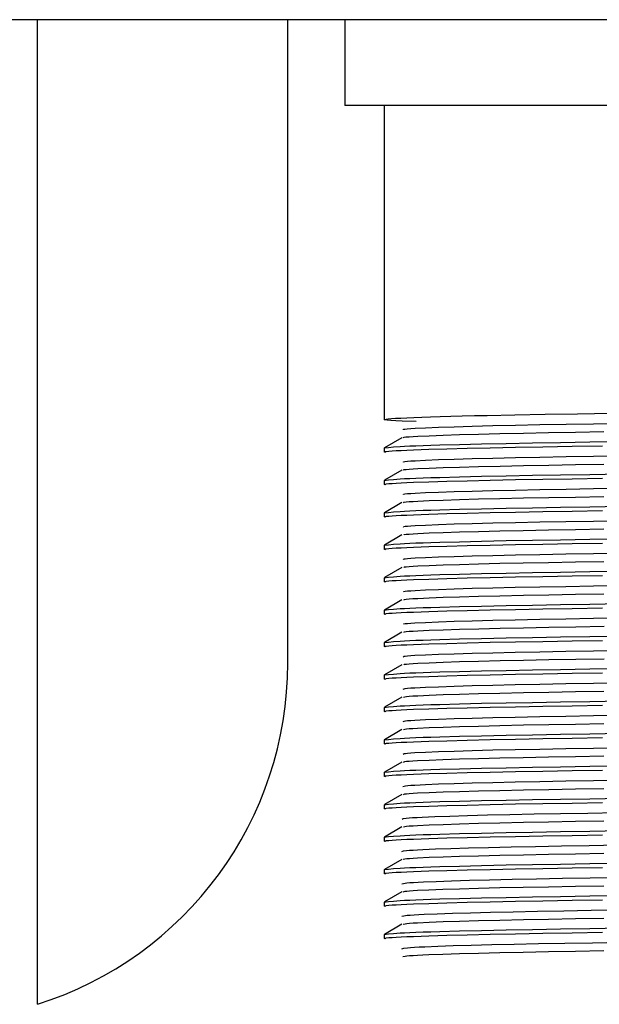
# Model space of a CAD drawing. Header units: millimetres. Extents: x 262469 to 275208, y -32539 to 9411.
# Tile 321 of 428: x 269078.45 to 269083.51, y -13292.9 to -13284.3. Entities that reach past the tile are written whole.
import ezdxf

# ---------------------------------------------------------------- set-up
doc = ezdxf.new("R2010")
doc.units = ezdxf.units.MM
doc.header["$LTSCALE"] = 100
doc.layers.add('$ IE_TELETECHNIKA', color=5, linetype='Continuous', lineweight=30)

msp = doc.modelspace()

# ---------------------------------------------------------------- linework, layer by layer
at = {"layer": '$ IE_TELETECHNIKA', "color": 7, "linetype": 'Continuous'}
for p, q in [((269199.5395, -13284.2963), (269059.5395, -13284.2963)), ((269078.602, -13292.9024), (269078.602, -13284.2963)), ((269080.7895, -13289.9213), (269080.7895, -13284.2963)), ((269081.2895, -13284.2963), (269081.2895, -13285.0463)), ((269087.7895, -13285.0463), (269081.2895, -13285.0463)), ((269081.6333, -13285.0463), (269081.6333, -13287.7916)), ((269081.7876, -13287.95), (269081.6342, -13288.0386)), ((269081.6333, -13288.0396), (269081.6333, -13288.0751)), ((269081.7877, -13288.2334), (269081.6342, -13288.3221)), ((269081.6333, -13288.3231), (269081.6333, -13288.3586)), ((269081.7877, -13288.5169), (269081.6342, -13288.6056)), ((269081.6333, -13288.6066), (269081.6333, -13288.642)), ((269081.7877, -13288.8004), (269081.6342, -13288.8891)), ((269081.6333, -13288.8901), (269081.6333, -13288.9255)), ((269081.7877, -13289.0839), (269081.6342, -13289.1726)), ((269081.6333, -13289.1736), (269081.6333, -13289.209)), ((269081.7876, -13289.3674), (269081.6342, -13289.456)), ((269081.6333, -13289.4571), (269081.6333, -13289.4925)), ((269081.7877, -13289.6509), (269081.6342, -13289.7395)), ((269081.6333, -13289.7405), (269081.6333, -13289.776)), ((269081.7877, -13289.9343), (269081.6342, -13290.023)), ((269081.6333, -13290.024), (269081.6333, -13290.0595)), ((269081.7877, -13290.2178), (269081.6342, -13290.3065)), ((269081.6333, -13290.3075), (269081.6333, -13290.3429)), ((269081.7877, -13290.5013), (269081.6342, -13290.59)), ((269081.6333, -13290.591), (269081.6333, -13290.6264)), ((269081.7876, -13290.7848), (269081.6342, -13290.8734)), ((269081.6333, -13290.8745), (269081.6333, -13290.9099)), ((269081.7877, -13291.0683), (269081.6342, -13291.1569)), ((269081.6333, -13291.1579), (269081.6333, -13291.1934)), ((269081.7877, -13291.3518), (269081.6342, -13291.4404)), ((269081.6333, -13291.4414), (269081.6333, -13291.4769)), ((269081.7877, -13291.6353), (269081.6342, -13291.7239)), ((269081.6333, -13291.7249), (269081.6333, -13291.7604)), ((269081.7876, -13291.9188), (269081.6342, -13292.0074)), ((269081.6333, -13292.0084), (269081.6333, -13292.0438)), ((269081.7877, -13292.2022), (269081.6342, -13292.2909)), ((269081.6333, -13292.2919), (269081.6333, -13292.3273))]:
    msp.add_line(p, q, dxfattribs=at)
for points in [[(269081.9127, -13287.8095), (269081.7889, -13287.8043), (269081.7346, -13287.8018), (269081.6895, -13287.7993), (269081.6567, -13287.7969), (269081.6385, -13287.7945), (269081.6331, -13287.7923), (269081.6368, -13287.7899), (269081.6485, -13287.7876), (269081.6683, -13287.7852), (269081.6962, -13287.7828), (269081.7323, -13287.7803), (269081.7766, -13287.7778), (269081.8292, -13287.7753), (269081.8902, -13287.7727), (269081.9596, -13287.7701), (269082.0369, -13287.7675), (269082.1219, -13287.7649), (269082.2143, -13287.7623), (269082.3137, -13287.7597), (269082.4198, -13287.7572), (269082.5323, -13287.7547), (269082.775, -13287.7499), (269083.0388, -13287.7452), (269083.3205, -13287.7405), (269083.6168, -13287.7357)], [(269081.8018, -13287.8802), (269081.8006, -13287.8761), (269081.8124, -13287.874), (269081.8343, -13287.8718), (269081.8647, -13287.8696), (269081.9023, -13287.8674), (269081.9942, -13287.8629), (269082.1073, -13287.8583), (269082.2432, -13287.8537), (269082.4018, -13287.8491), (269082.5809, -13287.8446), (269082.7783, -13287.8402), (269082.9922, -13287.836), (269083.2209, -13287.8319), (269083.4621, -13287.8278), (269083.7135, -13287.8235)], [(269081.8017, -13287.95), (269081.7996, -13287.9479), (269081.8052, -13287.9458), (269081.8223, -13287.9437), (269081.8494, -13287.9415), (269081.8848, -13287.9392), (269081.9267, -13287.937), (269082.0257, -13287.9324), (269082.1461, -13287.9278), (269082.2902, -13287.9231), (269082.4568, -13287.9185), (269082.6435, -13287.914), (269082.8481, -13287.9097), (269083.069, -13287.9055), (269083.304, -13287.9014), (269083.551, -13287.8972)], [(269081.6333, -13288.0396), (269081.6688, -13288.0354), (269081.7123, -13288.031), (269081.7721, -13288.0267), (269081.8105, -13288.0244), (269081.8561, -13288.0222), (269081.9097, -13288.0199), (269081.9713, -13288.0176), (269082.0405, -13288.0153), (269082.1169, -13288.0129), (269082.289, -13288.0083), (269082.4837, -13288.0038), (269082.6973, -13287.9994), (269082.9271, -13287.9952), (269083.1712, -13287.991), (269083.4281, -13287.9868), (269083.6958, -13287.9825)], [(269081.6462, -13288.0783), (269081.6325, -13288.0741), (269081.6371, -13288.072), (269081.6502, -13288.0698), (269081.6714, -13288.0676), (269081.7004, -13288.0654), (269081.7369, -13288.0632), (269081.7806, -13288.0609), (269081.8312, -13288.0586), (269081.8883, -13288.0563), (269082.0213, -13288.0516), (269082.1782, -13288.0468), (269082.3578, -13288.0421), (269082.559, -13288.0376), (269082.7803, -13288.0333), (269083.0194, -13288.029), (269083.2737, -13288.0248), (269083.5406, -13288.0205)], [(269081.8021, -13288.2334), (269081.8005, -13288.2314), (269081.8061, -13288.2293), (269081.8229, -13288.2271), (269081.8498, -13288.2249), (269081.885, -13288.2227), (269081.9269, -13288.2204), (269082.0262, -13288.2159), (269082.1468, -13288.2112), (269082.2909, -13288.2066), (269082.4575, -13288.202), (269082.6442, -13288.1975), (269082.8489, -13288.1931), (269083.0697, -13288.1889), (269083.3048, -13288.1848), (269083.5517, -13288.1806)], [(269081.8018, -13288.1637), (269081.8014, -13288.1596), (269081.8129, -13288.1575), (269081.8344, -13288.1553), (269081.8646, -13288.1531), (269081.9021, -13288.1509), (269081.9941, -13288.1464), (269082.1073, -13288.1418), (269082.2432, -13288.1372), (269082.4018, -13288.1326), (269082.5808, -13288.1281), (269082.7782, -13288.1237), (269082.9922, -13288.1195), (269083.2208, -13288.1154), (269083.462, -13288.1113), (269083.7134, -13288.107)], [(269081.6333, -13288.3231), (269081.6688, -13288.3188), (269081.7123, -13288.3145), (269081.7721, -13288.3101), (269081.8105, -13288.3079), (269081.8561, -13288.3057), (269081.9097, -13288.3034), (269081.9713, -13288.3011), (269082.0405, -13288.2988), (269082.1169, -13288.2964), (269082.289, -13288.2918), (269082.4837, -13288.2873), (269082.6973, -13288.2829), (269082.9271, -13288.2787), (269083.1712, -13288.2745), (269083.4281, -13288.2703), (269083.6958, -13288.266)], [(269081.6462, -13288.3618), (269081.6325, -13288.3576), (269081.6371, -13288.3555), (269081.6502, -13288.3533), (269081.6714, -13288.3511), (269081.7004, -13288.3489), (269081.7369, -13288.3466), (269081.7806, -13288.3444), (269081.8312, -13288.3421), (269081.8883, -13288.3397), (269082.0213, -13288.335), (269082.1782, -13288.3303), (269082.3578, -13288.3256), (269082.559, -13288.3211), (269082.7803, -13288.3167), (269083.0194, -13288.3125), (269083.2737, -13288.3083), (269083.5406, -13288.3039)], [(269081.8016, -13288.4471), (269081.8021, -13288.4431), (269081.8134, -13288.441), (269081.8347, -13288.4388), (269081.8646, -13288.4366), (269081.9019, -13288.4344), (269081.994, -13288.4298), (269082.1073, -13288.4253), (269082.2432, -13288.4207), (269082.4017, -13288.4161), (269082.5807, -13288.4116), (269082.7781, -13288.4072), (269082.9921, -13288.403), (269083.2207, -13288.3989), (269083.4619, -13288.3948), (269083.7133, -13288.3905)], [(269081.8024, -13288.5169), (269081.8014, -13288.5149), (269081.8069, -13288.5128), (269081.8233, -13288.5106), (269081.8497, -13288.5084), (269081.8846, -13288.5062), (269081.9264, -13288.5039), (269082.0259, -13288.4993), (269082.1466, -13288.4947), (269082.2906, -13288.4901), (269082.4571, -13288.4855), (269082.6438, -13288.481), (269082.8484, -13288.4766), (269083.0692, -13288.4724), (269083.3043, -13288.4683), (269083.5512, -13288.4641)], [(269081.6462, -13288.6453), (269081.6325, -13288.6411), (269081.6371, -13288.6389), (269081.6502, -13288.6368), (269081.6714, -13288.6346), (269081.7004, -13288.6324), (269081.7369, -13288.6301), (269081.7806, -13288.6278), (269081.8312, -13288.6256), (269081.8883, -13288.6232), (269082.0213, -13288.6185), (269082.1782, -13288.6138), (269082.3578, -13288.6091), (269082.559, -13288.6046), (269082.7803, -13288.6002), (269083.0194, -13288.596), (269083.2737, -13288.5917), (269083.5406, -13288.5874)], [(269081.6333, -13288.6066), (269081.6688, -13288.6023), (269081.7123, -13288.598), (269081.7721, -13288.5936), (269081.8105, -13288.5914), (269081.8561, -13288.5891), (269081.9097, -13288.5869), (269081.9713, -13288.5846), (269082.0405, -13288.5822), (269082.1169, -13288.5799), (269082.289, -13288.5753), (269082.4837, -13288.5707), (269082.6973, -13288.5664), (269082.9271, -13288.5622), (269083.1712, -13288.558), (269083.4281, -13288.5538), (269083.6958, -13288.5495)], [(269081.8014, -13288.7306), (269081.8029, -13288.7265), (269081.814, -13288.7244), (269081.8349, -13288.7223), (269081.8645, -13288.7201), (269081.9017, -13288.7179), (269081.9938, -13288.7133), (269082.1073, -13288.7087), (269082.2432, -13288.7041), (269082.4017, -13288.6996), (269082.5807, -13288.6951), (269082.7781, -13288.6907), (269082.992, -13288.6865), (269083.2206, -13288.6824), (269083.4618, -13288.6782), (269083.7132, -13288.674)], [(269081.8026, -13288.8004), (269081.8076, -13288.7963), (269081.8236, -13288.7941), (269081.8496, -13288.7919), (269081.8842, -13288.7897), (269081.9259, -13288.7874), (269082.0254, -13288.7828), (269082.1462, -13288.7782), (269082.2901, -13288.7736), (269082.4565, -13288.769), (269082.6431, -13288.7645), (269082.8477, -13288.7601), (269083.0685, -13288.7559), (269083.3034, -13288.7518), (269083.5503, -13288.7476)], [(269081.6462, -13288.9288), (269081.6325, -13288.9246), (269081.6371, -13288.9224), (269081.6502, -13288.9203), (269081.6714, -13288.9181), (269081.7004, -13288.9159), (269081.7369, -13288.9136), (269081.7806, -13288.9113), (269081.8312, -13288.909), (269081.8883, -13288.9067), (269082.0213, -13288.902), (269082.1782, -13288.8973), (269082.3578, -13288.8926), (269082.559, -13288.8881), (269082.7803, -13288.8837), (269083.0194, -13288.8795), (269083.2737, -13288.8752), (269083.5406, -13288.8709)], [(269081.6333, -13288.8901), (269081.6688, -13288.8858), (269081.7123, -13288.8815), (269081.7721, -13288.8771), (269081.8105, -13288.8749), (269081.8561, -13288.8726), (269081.9097, -13288.8703), (269081.9713, -13288.868), (269082.0405, -13288.8657), (269082.1169, -13288.8634), (269082.289, -13288.8588), (269082.4837, -13288.8542), (269082.6973, -13288.8499), (269082.9271, -13288.8457), (269083.1712, -13288.8415), (269083.4281, -13288.8373), (269083.6958, -13288.8329)], [(269081.801, -13289.0141), (269081.8035, -13289.01), (269081.8145, -13289.0079), (269081.8352, -13289.0058), (269081.8645, -13289.0036), (269081.9015, -13289.0013), (269081.9937, -13288.9968), (269082.1073, -13288.9922), (269082.2432, -13288.9876), (269082.4016, -13288.9831), (269082.5806, -13288.9786), (269082.778, -13288.9742), (269082.9919, -13288.9699), (269083.2205, -13288.9658), (269083.4617, -13288.9617), (269083.7131, -13288.9575)], [(269081.8027, -13289.0839), (269081.8084, -13289.0798), (269081.824, -13289.0776), (269081.8497, -13289.0754), (269081.884, -13289.0732), (269081.9255, -13289.0709), (269082.0252, -13289.0663), (269082.1462, -13289.0617), (269082.29, -13289.0571), (269082.4565, -13289.0525), (269082.6431, -13289.048), (269082.8478, -13289.0436), (269083.0686, -13289.0394), (269083.3036, -13289.0353), (269083.5506, -13289.0311)], [(269081.6333, -13289.1736), (269081.6688, -13289.1693), (269081.7123, -13289.165), (269081.7721, -13289.1606), (269081.8105, -13289.1584), (269081.8561, -13289.1561), (269081.9097, -13289.1538), (269081.9713, -13289.1515), (269082.0405, -13289.1492), (269082.1169, -13289.1469), (269082.289, -13289.1422), (269082.4837, -13289.1377), (269082.6973, -13289.1333), (269082.9271, -13289.1291), (269083.1712, -13289.125), (269083.4281, -13289.1208), (269083.6958, -13289.1164)], [(269081.6462, -13289.2122), (269081.6325, -13289.208), (269081.6371, -13289.2059), (269081.6502, -13289.2038), (269081.6714, -13289.2016), (269081.7004, -13289.1993), (269081.7369, -13289.1971), (269081.7806, -13289.1948), (269081.8312, -13289.1925), (269081.8883, -13289.1902), (269082.0213, -13289.1855), (269082.1782, -13289.1807), (269082.3578, -13289.1761), (269082.559, -13289.1715), (269082.7803, -13289.1672), (269083.0194, -13289.1629), (269083.2737, -13289.1587), (269083.5406, -13289.1544)], [(269081.8006, -13289.2976), (269081.8042, -13289.2935), (269081.8151, -13289.2914), (269081.8354, -13289.2893), (269081.8646, -13289.2871), (269081.9014, -13289.2848), (269081.9936, -13289.2803), (269082.1073, -13289.2757), (269082.2432, -13289.2711), (269082.4016, -13289.2665), (269082.5805, -13289.262), (269082.7779, -13289.2577), (269082.9918, -13289.2534), (269083.2204, -13289.2493), (269083.4616, -13289.2452), (269083.713, -13289.2409)], [(269081.8027, -13289.3674), (269081.8092, -13289.3632), (269081.8244, -13289.3611), (269081.8498, -13289.3589), (269081.8838, -13289.3567), (269081.9252, -13289.3544), (269082.0251, -13289.3498), (269082.1463, -13289.3452), (269082.2902, -13289.3406), (269082.4567, -13289.336), (269082.6435, -13289.3315), (269082.8484, -13289.3271), (269083.0694, -13289.3229), (269083.3046, -13289.3187), (269083.5518, -13289.3145)], [(269081.6462, -13289.4957), (269081.6325, -13289.4915), (269081.6371, -13289.4894), (269081.6502, -13289.4872), (269081.6714, -13289.485), (269081.7004, -13289.4828), (269081.7369, -13289.4806), (269081.7806, -13289.4783), (269081.8312, -13289.476), (269081.8883, -13289.4737), (269082.0213, -13289.469), (269082.1782, -13289.4642), (269082.3578, -13289.4596), (269082.559, -13289.455), (269082.7803, -13289.4507), (269083.0194, -13289.4464), (269083.2737, -13289.4422), (269083.5406, -13289.4379)], [(269081.6333, -13289.4571), (269081.6688, -13289.4528), (269081.7123, -13289.4485), (269081.7721, -13289.4441), (269081.8105, -13289.4418), (269081.8561, -13289.4396), (269081.9097, -13289.4373), (269081.9713, -13289.435), (269082.0405, -13289.4327), (269082.1169, -13289.4304), (269082.289, -13289.4257), (269082.4837, -13289.4212), (269082.6973, -13289.4168), (269082.9271, -13289.4126), (269083.1712, -13289.4085), (269083.4281, -13289.4042), (269083.6958, -13289.3999)], [(269081.8, -13289.5811), (269081.8047, -13289.577), (269081.8156, -13289.5749), (269081.8358, -13289.5727), (269081.8646, -13289.5705), (269081.9012, -13289.5683), (269081.9934, -13289.5638), (269082.1073, -13289.5592), (269082.2432, -13289.5546), (269082.4015, -13289.55), (269082.5804, -13289.5455), (269082.7778, -13289.5412), (269082.9918, -13289.5369), (269083.2204, -13289.5328), (269083.4615, -13289.5287), (269083.7128, -13289.5244)], [(269081.8026, -13289.6508), (269081.8101, -13289.6467), (269081.8252, -13289.6446), (269081.8503, -13289.6424), (269081.8842, -13289.6401), (269081.9255, -13289.6379), (269082.0256, -13289.6333), (269082.1471, -13289.6286), (269082.2912, -13289.624), (269082.4578, -13289.6194), (269082.6447, -13289.6149), (269082.8497, -13289.6106), (269083.0708, -13289.6063), (269083.3061, -13289.6022), (269083.5533, -13289.598)], [(269081.6462, -13289.7792), (269081.6325, -13289.775), (269081.6371, -13289.7729), (269081.6502, -13289.7707), (269081.6714, -13289.7685), (269081.7004, -13289.7663), (269081.7369, -13289.7641), (269081.7806, -13289.7618), (269081.8312, -13289.7595), (269081.8883, -13289.7572), (269082.0213, -13289.7524), (269082.1782, -13289.7477), (269082.3578, -13289.743), (269082.559, -13289.7385), (269082.7803, -13289.7341), (269083.0194, -13289.7299), (269083.2737, -13289.7257), (269083.5406, -13289.7213)], [(269081.6333, -13289.7405), (269081.6688, -13289.7363), (269081.7123, -13289.7319), (269081.7721, -13289.7276), (269081.8105, -13289.7253), (269081.8561, -13289.7231), (269081.9097, -13289.7208), (269081.9713, -13289.7185), (269082.0405, -13289.7162), (269082.1169, -13289.7138), (269082.289, -13289.7092), (269082.4837, -13289.7047), (269082.6973, -13289.7003), (269082.9271, -13289.6961), (269083.1712, -13289.6919), (269083.4281, -13289.6877), (269083.6958, -13289.6834)], [(269081.7993, -13289.8645), (269081.8052, -13289.8605), (269081.8162, -13289.8584), (269081.8361, -13289.8562), (269081.8647, -13289.854), (269081.9012, -13289.8518), (269081.9933, -13289.8473), (269082.1073, -13289.8427), (269082.2432, -13289.8381), (269082.4015, -13289.8335), (269082.5804, -13289.829), (269082.7778, -13289.8246), (269082.9917, -13289.8204), (269083.2203, -13289.8163), (269083.4614, -13289.8122), (269083.7127, -13289.8079)], [(269081.8023, -13289.9343), (269081.8108, -13289.9302), (269081.8256, -13289.9281), (269081.8504, -13289.9259), (269081.884, -13289.9236), (269081.9251, -13289.9214), (269082.0252, -13289.9168), (269082.1468, -13289.9121), (269082.2908, -13289.9075), (269082.4573, -13289.9029), (269082.6442, -13289.8984), (269082.8491, -13289.8941), (269083.0702, -13289.8898), (269083.3055, -13289.8857), (269083.5527, -13289.8815)], [(269081.6333, -13290.024), (269081.6688, -13290.0197), (269081.7123, -13290.0154), (269081.7721, -13290.011), (269081.8105, -13290.0088), (269081.8561, -13290.0066), (269081.9097, -13290.0043), (269081.9713, -13290.002), (269082.0405, -13289.9996), (269082.1169, -13289.9973), (269082.289, -13289.9927), (269082.4837, -13289.9881), (269082.6973, -13289.9838), (269082.9271, -13289.9796), (269083.1712, -13289.9754), (269083.4281, -13289.9712), (269083.6958, -13289.9669)], [(269081.6462, -13290.0627), (269081.6325, -13290.0585), (269081.6371, -13290.0564), (269081.6502, -13290.0542), (269081.6714, -13290.052), (269081.7004, -13290.0498), (269081.7369, -13290.0475), (269081.7806, -13290.0453), (269081.8312, -13290.043), (269081.8883, -13290.0406), (269082.0213, -13290.0359), (269082.1782, -13290.0312), (269082.3578, -13290.0265), (269082.559, -13290.022), (269082.7803, -13290.0176), (269083.0194, -13290.0134), (269083.2737, -13290.0092), (269083.5406, -13290.0048)], [(269081.7985, -13290.148), (269081.8056, -13290.1439), (269081.8167, -13290.1418), (269081.8364, -13290.1397), (269081.8649, -13290.1375), (269081.9011, -13290.1353), (269081.9931, -13290.1307), (269082.1072, -13290.1262), (269082.2432, -13290.1216), (269082.4015, -13290.117), (269082.5803, -13290.1125), (269082.7777, -13290.1081), (269082.9916, -13290.1039), (269083.2202, -13290.0998), (269083.4613, -13290.0956), (269083.7126, -13290.0914)], [(269081.802, -13290.2178), (269081.8114, -13290.2137), (269081.8261, -13290.2115), (269081.8505, -13290.2094), (269081.8838, -13290.2071), (269081.9247, -13290.2049), (269082.0248, -13290.2003), (269082.1465, -13290.1956), (269082.2904, -13290.191), (269082.4569, -13290.1864), (269082.6436, -13290.1819), (269082.8485, -13290.1776), (269083.0696, -13290.1733), (269083.3048, -13290.1692), (269083.552, -13290.165)], [(269081.6333, -13290.3075), (269081.6688, -13290.3032), (269081.7123, -13290.2989), (269081.7721, -13290.2945), (269081.8105, -13290.2923), (269081.8561, -13290.29), (269081.9097, -13290.2878), (269081.9713, -13290.2854), (269082.0405, -13290.2831), (269082.1169, -13290.2808), (269082.289, -13290.2762), (269082.4837, -13290.2716), (269082.6973, -13290.2673), (269082.9271, -13290.2631), (269083.1712, -13290.2589), (269083.4281, -13290.2547), (269083.6958, -13290.2503)], [(269081.6462, -13290.3462), (269081.6325, -13290.342), (269081.6371, -13290.3398), (269081.6502, -13290.3377), (269081.6714, -13290.3355), (269081.7004, -13290.3333), (269081.7369, -13290.331), (269081.7806, -13290.3287), (269081.8312, -13290.3264), (269081.8883, -13290.3241), (269082.0213, -13290.3194), (269082.1782, -13290.3147), (269082.3578, -13290.31), (269082.559, -13290.3055), (269082.7803, -13290.3011), (269083.0194, -13290.2969), (269083.2737, -13290.2926), (269083.5406, -13290.2883)], [(269081.7976, -13290.4315), (269081.806, -13290.4274), (269081.8172, -13290.4253), (269081.8368, -13290.4232), (269081.865, -13290.421), (269081.9011, -13290.4188), (269081.993, -13290.4142), (269082.1072, -13290.4096), (269082.2433, -13290.405), (269082.4014, -13290.4005), (269082.5803, -13290.396), (269082.7776, -13290.3916), (269082.9916, -13290.3874), (269083.2201, -13290.3833), (269083.4612, -13290.3791), (269083.7125, -13290.3749)], [(269081.8015, -13290.5013), (269081.812, -13290.4972), (269081.8265, -13290.495), (269081.8507, -13290.4928), (269081.8837, -13290.4906), (269081.9244, -13290.4883), (269082.0245, -13290.4837), (269082.1463, -13290.4791), (269082.2903, -13290.4745), (269082.4567, -13290.4699), (269082.6435, -13290.4654), (269082.8485, -13290.461), (269083.0696, -13290.4568), (269083.3049, -13290.4527), (269083.5521, -13290.4485)], [(269081.6462, -13290.6296), (269081.6325, -13290.6255), (269081.6371, -13290.6233), (269081.6502, -13290.6212), (269081.6714, -13290.619), (269081.7004, -13290.6168), (269081.7369, -13290.6145), (269081.7806, -13290.6122), (269081.8312, -13290.6099), (269081.8883, -13290.6076), (269082.0213, -13290.6029), (269082.1782, -13290.5982), (269082.3578, -13290.5935), (269082.559, -13290.5889), (269082.7803, -13290.5846), (269083.0194, -13290.5803), (269083.2737, -13290.5761), (269083.5406, -13290.5718)], [(269081.6333, -13290.591), (269081.6688, -13290.5867), (269081.7123, -13290.5824), (269081.7721, -13290.578), (269081.8105, -13290.5758), (269081.8561, -13290.5735), (269081.9097, -13290.5712), (269081.9713, -13290.5689), (269082.0405, -13290.5666), (269082.1169, -13290.5643), (269082.289, -13290.5597), (269082.4837, -13290.5551), (269082.6973, -13290.5508), (269082.9271, -13290.5465), (269083.1712, -13290.5424), (269083.4281, -13290.5382), (269083.6958, -13290.5338)], [(269081.7966, -13290.715), (269081.8062, -13290.7109), (269081.8177, -13290.7088), (269081.8371, -13290.7067), (269081.8652, -13290.7045), (269081.901, -13290.7022), (269081.9929, -13290.6977), (269082.1072, -13290.6931), (269082.2433, -13290.6885), (269082.4014, -13290.684), (269082.5802, -13290.6795), (269082.7776, -13290.6751), (269082.9915, -13290.6709), (269083.22, -13290.6668), (269083.4611, -13290.6626), (269083.7124, -13290.6583)], [(269081.8009, -13290.7848), (269081.8125, -13290.7807), (269081.827, -13290.7785), (269081.8508, -13290.7763), (269081.8836, -13290.7741), (269081.9241, -13290.7718), (269082.0241, -13290.7672), (269082.1459, -13290.7626), (269082.2899, -13290.758), (269082.4562, -13290.7534), (269082.6429, -13290.7489), (269082.8478, -13290.7445), (269083.0689, -13290.7403), (269083.3042, -13290.7362), (269083.5514, -13290.7319)], [(269081.6462, -13290.9131), (269081.6325, -13290.9089), (269081.6371, -13290.9068), (269081.6502, -13290.9046), (269081.6714, -13290.9025), (269081.7004, -13290.9002), (269081.7369, -13290.898), (269081.7806, -13290.8957), (269081.8312, -13290.8934), (269081.8883, -13290.8911), (269082.0213, -13290.8864), (269082.1782, -13290.8816), (269082.3578, -13290.877), (269082.559, -13290.8724), (269082.7803, -13290.8681), (269083.0194, -13290.8638), (269083.2737, -13290.8596), (269083.5406, -13290.8553)], [(269081.6333, -13290.8745), (269081.6688, -13290.8702), (269081.7123, -13290.8659), (269081.7721, -13290.8615), (269081.8105, -13290.8593), (269081.8561, -13290.857), (269081.9097, -13290.8547), (269081.9713, -13290.8524), (269082.0405, -13290.8501), (269082.1169, -13290.8478), (269082.289, -13290.8431), (269082.4837, -13290.8386), (269082.6973, -13290.8342), (269082.9271, -13290.83), (269083.1712, -13290.8259), (269083.4281, -13290.8217), (269083.6958, -13290.8173)], [(269081.7955, -13290.9984), (269081.8064, -13290.9944), (269081.8182, -13290.9923), (269081.8375, -13290.9901), (269081.8654, -13290.988), (269081.9011, -13290.9857), (269081.9927, -13290.9812), (269082.1071, -13290.9766), (269082.2433, -13290.972), (269082.4014, -13290.9674), (269082.5802, -13290.9629), (269082.7775, -13290.9586), (269082.9914, -13290.9544), (269083.22, -13290.9502), (269083.461, -13290.9461), (269083.7123, -13290.9418)], [(269081.8003, -13291.0682), (269081.8131, -13291.0641), (269081.8277, -13291.062), (269081.8515, -13291.0598), (269081.884, -13291.0576), (269081.9244, -13291.0553), (269082.0245, -13291.0507), (269082.1465, -13291.0461), (269082.2906, -13291.0414), (269082.4569, -13291.0368), (269082.6437, -13291.0323), (269082.8486, -13291.028), (269083.0697, -13291.0238), (269083.3049, -13291.0196), (269083.5521, -13291.0154)], [(269081.6333, -13291.1579), (269081.6688, -13291.1537), (269081.7123, -13291.1493), (269081.7721, -13291.145), (269081.8105, -13291.1427), (269081.8561, -13291.1405), (269081.9097, -13291.1382), (269081.9713, -13291.1359), (269082.0405, -13291.1336), (269082.1169, -13291.1312), (269082.289, -13291.1266), (269082.4837, -13291.1221), (269082.6973, -13291.1177), (269082.9271, -13291.1135), (269083.1712, -13291.1093), (269083.4281, -13291.1051), (269083.6958, -13291.1008)], [(269081.6462, -13291.1966), (269081.6325, -13291.1924), (269081.6371, -13291.1903), (269081.6502, -13291.1881), (269081.6714, -13291.1859), (269081.7004, -13291.1837), (269081.7369, -13291.1815), (269081.7806, -13291.1792), (269081.8312, -13291.1769), (269081.8883, -13291.1746), (269082.0213, -13291.1699), (269082.1782, -13291.1651), (269082.3578, -13291.1605), (269082.559, -13291.1559), (269082.7803, -13291.1516), (269083.0194, -13291.1473), (269083.2737, -13291.1431), (269083.5406, -13291.1388)], [(269081.788, -13291.2832), (269081.7988, -13291.2791), (269081.8252, -13291.2749), (269081.8489, -13291.2727), (269081.8805, -13291.2705), (269081.9194, -13291.2682), (269081.965, -13291.2659), (269082.0742, -13291.2613), (269082.2061, -13291.2567), (269082.3603, -13291.252), (269082.536, -13291.2475), (269082.731, -13291.243), (269082.9435, -13291.2388), (269083.1713, -13291.2346), (269083.4124, -13291.2304), (269083.6644, -13291.2261)], [(269081.7995, -13291.3517), (269081.8135, -13291.3476), (269081.8282, -13291.3455), (269081.8516, -13291.3433), (269081.8839, -13291.3411), (269081.9241, -13291.3388), (269082.024, -13291.3342), (269082.1461, -13291.3296), (269082.2902, -13291.3249), (269082.4564, -13291.3203), (269082.6431, -13291.3158), (269082.8479, -13291.3115), (269083.069, -13291.3073), (269083.3042, -13291.3031), (269083.5513, -13291.2989)], [(269081.6462, -13291.4801), (269081.6325, -13291.4759), (269081.6371, -13291.4738), (269081.6502, -13291.4716), (269081.6714, -13291.4694), (269081.7004, -13291.4672), (269081.7369, -13291.465), (269081.7806, -13291.4627), (269081.8312, -13291.4604), (269081.8883, -13291.4581), (269082.0213, -13291.4533), (269082.1782, -13291.4486), (269082.3578, -13291.4439), (269082.559, -13291.4394), (269082.7803, -13291.435), (269083.0194, -13291.4308), (269083.2737, -13291.4266), (269083.5406, -13291.4222)], [(269081.6333, -13291.4414), (269081.6688, -13291.4371), (269081.7123, -13291.4328), (269081.7721, -13291.4284), (269081.8105, -13291.4262), (269081.8561, -13291.424), (269081.9097, -13291.4217), (269081.9713, -13291.4194), (269082.0405, -13291.4171), (269082.1169, -13291.4147), (269082.289, -13291.4101), (269082.4837, -13291.4056), (269082.6973, -13291.4012), (269082.9271, -13291.397), (269083.1712, -13291.3928), (269083.4281, -13291.3886), (269083.6958, -13291.3843)], [(269081.7876, -13291.5665), (269081.8, -13291.5623), (269081.8279, -13291.5581), (269081.8523, -13291.5559), (269081.8845, -13291.5537), (269081.9241, -13291.5515), (269081.9703, -13291.5492), (269082.0806, -13291.5446), (269082.2134, -13291.5399), (269082.3685, -13291.5353), (269082.5447, -13291.5307), (269082.7403, -13291.5263), (269082.953, -13291.5221), (269083.181, -13291.5179), (269083.422, -13291.5137), (269083.6739, -13291.5094)], [(269081.7986, -13291.6352), (269081.8138, -13291.6311), (269081.8286, -13291.629), (269081.8519, -13291.6268), (269081.884, -13291.6246), (269081.9239, -13291.6223), (269082.0238, -13291.6177), (269082.146, -13291.6131), (269082.2901, -13291.6084), (269082.4563, -13291.6038), (269082.643, -13291.5993), (269082.848, -13291.595), (269083.0691, -13291.5908), (269083.3043, -13291.5866), (269083.5516, -13291.5824)], [(269081.6462, -13291.7636), (269081.6325, -13291.7594), (269081.6371, -13291.7573), (269081.6502, -13291.7551), (269081.6714, -13291.7529), (269081.7004, -13291.7507), (269081.7369, -13291.7484), (269081.7806, -13291.7462), (269081.8312, -13291.7439), (269081.8883, -13291.7415), (269082.0213, -13291.7368), (269082.1782, -13291.7321), (269082.3578, -13291.7274), (269082.559, -13291.7229), (269082.7803, -13291.7185), (269083.0194, -13291.7143), (269083.2737, -13291.71), (269083.5406, -13291.7057)], [(269081.6333, -13291.7249), (269081.6688, -13291.7206), (269081.7123, -13291.7163), (269081.7721, -13291.7119), (269081.8105, -13291.7097), (269081.8561, -13291.7075), (269081.9097, -13291.7052), (269081.9713, -13291.7029), (269082.0405, -13291.7005), (269082.1169, -13291.6982), (269082.289, -13291.6936), (269082.4837, -13291.689), (269082.6973, -13291.6847), (269082.9271, -13291.6805), (269083.1712, -13291.6763), (269083.4281, -13291.6721), (269083.6958, -13291.6678)], [(269081.7872, -13291.8497), (269081.8013, -13291.8456), (269081.8307, -13291.8413), (269081.8558, -13291.8392), (269081.8887, -13291.8369), (269081.9288, -13291.8347), (269081.9757, -13291.8324), (269082.0871, -13291.8278), (269082.2208, -13291.8232), (269082.3766, -13291.8186), (269082.5535, -13291.814), (269082.7495, -13291.8096), (269082.9625, -13291.8054), (269083.1906, -13291.8012), (269083.4317, -13291.797), (269083.6834, -13291.7928)], [(269081.7975, -13291.9187), (269081.814, -13291.9146), (269081.829, -13291.9125), (269081.8521, -13291.9103), (269081.8839, -13291.9081), (269081.9236, -13291.9058), (269082.0233, -13291.9012), (269082.1455, -13291.8966), (269082.2896, -13291.8919), (269082.4557, -13291.8873), (269082.6424, -13291.8828), (269082.8473, -13291.8785), (269083.0683, -13291.8743), (269083.3036, -13291.8701), (269083.5508, -13291.8659)], [(269081.6333, -13292.0084), (269081.6688, -13292.0041), (269081.7123, -13291.9998), (269081.7721, -13291.9954), (269081.8105, -13291.9932), (269081.8561, -13291.9909), (269081.9097, -13291.9886), (269081.9713, -13291.9863), (269082.0405, -13291.984), (269082.1169, -13291.9817), (269082.289, -13291.9771), (269082.4837, -13291.9725), (269082.6973, -13291.9682), (269082.9271, -13291.964), (269083.1712, -13291.9598), (269083.4281, -13291.9556), (269083.6958, -13291.9512)], [(269081.6462, -13292.0471), (269081.6325, -13292.0429), (269081.6371, -13292.0407), (269081.6502, -13292.0386), (269081.6714, -13292.0364), (269081.7004, -13292.0342), (269081.7369, -13292.0319), (269081.7806, -13292.0296), (269081.8312, -13292.0273), (269081.8883, -13292.025), (269082.0213, -13292.0203), (269082.1782, -13292.0156), (269082.3578, -13292.0109), (269082.559, -13292.0064), (269082.7803, -13292.002), (269083.0194, -13291.9978), (269083.2737, -13291.9935), (269083.5406, -13291.9892)], [(269081.7869, -13292.1329), (269081.8027, -13292.1288), (269081.8336, -13292.1246), (269081.8593, -13292.1224), (269081.8929, -13292.1202), (269081.9337, -13292.1179), (269081.9811, -13292.1156), (269082.0936, -13292.111), (269082.2283, -13292.1064), (269082.3848, -13292.1018), (269082.5623, -13292.0973), (269082.7587, -13292.0929), (269082.9721, -13292.0887), (269083.2003, -13292.0845), (269083.4414, -13292.0804), (269083.6929, -13292.0761)], [(269081.7965, -13292.2022), (269081.8143, -13292.198), (269081.8297, -13292.1959), (269081.8527, -13292.1937), (269081.8844, -13292.1915), (269081.9241, -13292.1893), (269082.0237, -13292.1847), (269082.1461, -13292.18), (269082.2903, -13292.1754), (269082.4564, -13292.1708), (269082.6431, -13292.1663), (269082.848, -13292.1619), (269083.069, -13292.1578), (269083.3042, -13292.1536), (269083.5514, -13292.1494)], [(269081.6333, -13292.2919), (269081.6688, -13292.2876), (269081.7123, -13292.2833), (269081.7721, -13292.2789), (269081.8105, -13292.2767), (269081.8561, -13292.2744), (269081.9097, -13292.2721), (269081.9713, -13292.2698), (269082.0405, -13292.2675), (269082.1169, -13292.2652), (269082.289, -13292.2605), (269082.4837, -13292.256), (269082.6973, -13292.2516), (269082.9271, -13292.2474), (269083.1712, -13292.2433), (269083.4281, -13292.2391), (269083.6958, -13292.2347)], [(269081.6462, -13292.3305), (269081.6325, -13292.3264), (269081.6371, -13292.3242), (269081.6502, -13292.3221), (269081.6714, -13292.3199), (269081.7004, -13292.3176), (269081.7369, -13292.3154), (269081.7806, -13292.3131), (269081.8312, -13292.3108), (269081.8883, -13292.3085), (269082.0213, -13292.3038), (269082.1782, -13292.2991), (269082.3578, -13292.2944), (269082.559, -13292.2898), (269082.7803, -13292.2855), (269083.0194, -13292.2812), (269083.2737, -13292.277), (269083.5406, -13292.2727)], [(269081.7868, -13292.4162), (269081.8041, -13292.412), (269081.8365, -13292.4078), (269081.863, -13292.4056), (269081.8972, -13292.4034), (269081.9386, -13292.4011), (269081.9866, -13292.3989), (269082.1002, -13292.3943), (269082.2358, -13292.3897), (269082.3931, -13292.3851), (269082.5712, -13292.3805), (269082.768, -13292.3762), (269082.9816, -13292.372), (269083.21, -13292.3679), (269083.451, -13292.3637), (269083.7024, -13292.3594)], [(269081.7953, -13292.4857), (269081.8144, -13292.4815), (269081.83, -13292.4794), (269081.853, -13292.4772), (269081.8845, -13292.475), (269081.9239, -13292.4727), (269081.9705, -13292.4705), (269082.0233, -13292.4681), (269082.1458, -13292.4635), (269082.29, -13292.4589), (269082.4561, -13292.4543), (269082.6426, -13292.4498), (269082.8475, -13292.4454), (269083.0686, -13292.4412), (269083.3037, -13292.4371), (269083.5509, -13292.4328)]]:
    msp.add_lwpolyline(points, dxfattribs=at)
msp.add_arc((269077.6645, -13289.9213), 3.125, 287.4576, 0, dxfattribs=at)

doc.saveas('drawing.dxf')
